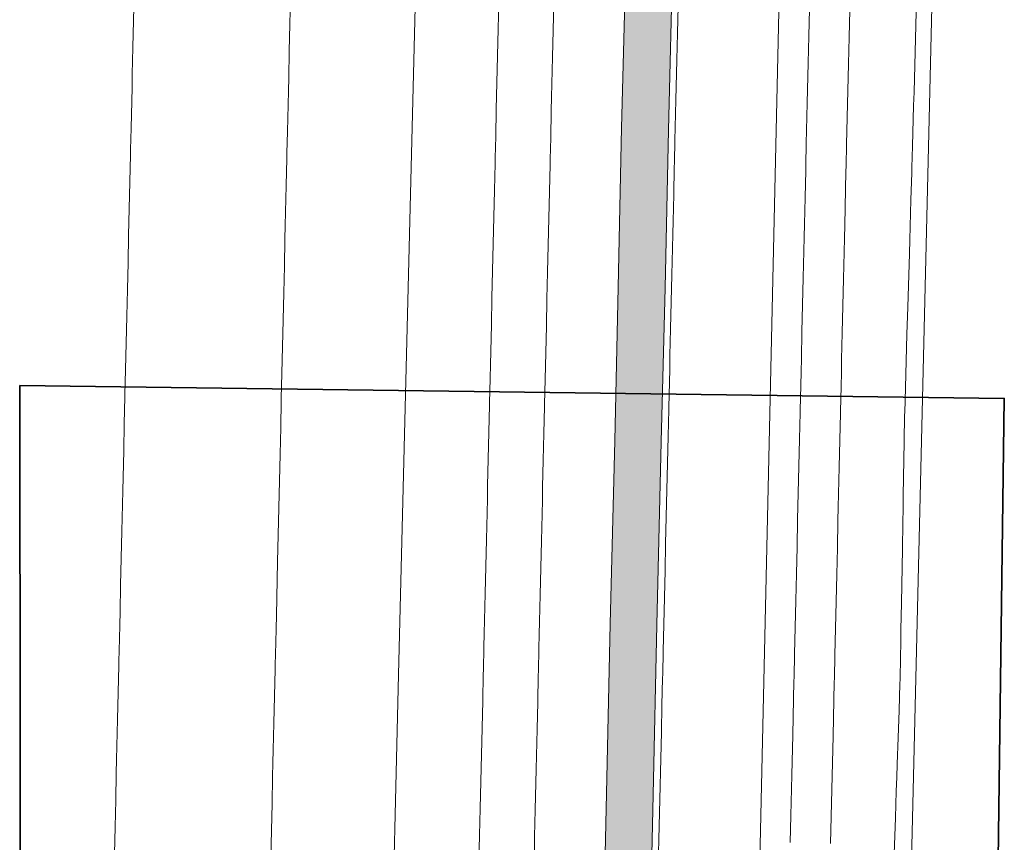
# Model space of a CAD drawing. Header units: metres. Extents: x 250001 to 257773, y 598992 to 609118.
# Tile 482 of 656: x 253813 to 253886, y 604307 to 604368. Entities that reach past the tile are written whole.
import ezdxf
from ezdxf.lldxf.tags import DXFTag

# ---------------------------------------------------------------- set-up
doc = ezdxf.new("R2010")
doc.units = ezdxf.units.M
for name, color, linetype, lineweight in [('B-WE-GR-GRAS-GV', 252, 'Continuous', 13), ('B-WE-GW-TALUD_KRUIN-G', 252, 'Continuous', 18), ('B-WE-KG-GRENS_PERCEEL-G', 150, 'KG-PERCEEL', 18), ('B-WE-OG-WATER-GV', 252, 'Continuous', 18), ('B-WE-OG-WATER_SLOOT-GV', 252, 'Continuous', 18), ('B-WE-VH-VERHARDING_GESLOTEN-GV', 252, 'Continuous', 18), ('N-WE-VH-VERHARDING_ASFALT-A', 252, 'Continuous', 18), ('X-XX-AL-REFERENTIE-G', 7, 'Continuous', 18)]:
    doc.layers.add(name, color=color, linetype=linetype, lineweight=lineweight)
doc.layers.add('N-WE-KG-GRENS INMETING-G', color=240, linetype='FENCELINE1', lineweight=35, plot=False)
doc.styles.get("Standard").update_dxf_attribs({"font": 'NLCS-ISO.ttf'})
doc.linetypes.add('FENCELINE1', pattern='A,6.35,-2.54,[133,ltypeshp.shx,S=2.54,R=0,X=-2.54,Y=0],-2.54,25.4', length=36.83)
tags = doc.linetypes.add('KG-PERCEEL', pattern='A,5.5,-2,["P",Standard,S=1.8,R=0,X=-0.5,Y=-0.9],-2,5.5,-2,[5,NLCS.SHX,S=0.75,R=0,X=0,Y=0],-2', length=19).pattern_tags.tags
tags[6] = DXFTag(74, 10)

# ---------------------------------------------------------------- blocks, each defined once
blk = doc.blocks.new('BS2021-132-Xref-KAD-20210617')
at = {"layer": 'B-WE-KG-GRENS_PERCEEL-G', "flags": 128}
for points in [[(253880.357, 604845.815), (253865.184, 604168.152), (253841.404, 604155.428)], [(253837.061, 604153.104), (253837.14, 604159.91), (253837.47, 604175.98), (253840.21, 604271.44), (253841.37, 604319.24), (253842.61, 604368.89), (253844.36, 604421.76), (253845.81, 604476.66), (253846.42, 604500), (253847.04, 604519.96), (253847.12, 604532.57), (253847.23, 604558.2), (253848.39, 604609.04), (253849.97, 604665.21), (253851.13, 604710.81), (253851.71, 604738.72), (253852.7, 604779.03), (253852.94, 604816.25), (253852.987, 604818.495)]]:
    blk.add_lwpolyline(points, dxfattribs=at)
blk = doc.blocks.new('BS2021-132-Xref-BGT-GRIJS-20210617-aangepast')
at = {"layer": 'B-WE-GR-GRAS-GV', "flags": 128}
for points in [[(253833.323, 604369.636), (253833.277, 604367.637), (253833.232, 604365.638), (253833.186, 604363.638), (253833.164, 604362.666), (253833.14, 604361.639), (253833.094, 604359.639), (253833.058, 604358.042), (253833.048, 604357.64), (253833.003, 604355.64), (253832.957, 604353.641), (253832.935, 604352.668), (253832.911, 604351.641), (253832.865, 604349.642), (253832.819, 604347.642), (253832.774, 604345.643), (253832.728, 604343.643), (253832.706, 604342.671), (253832.682, 604341.644), (253832.64, 604339.815), (253832.636, 604339.644), (253832.591, 604337.645), (253832.545, 604335.645), (253832.499, 604333.646), (253832.477, 604332.674), (253832.453, 604331.646), (253832.407, 604329.647), (253832.362, 604327.647), (253832.27, 604323.649), (253832.248, 604322.676), (253832.224, 604321.649), (253832.185, 604319.954), (253832.178, 604319.65), (253832.133, 604317.65), (253832.087, 604315.651), (253832.041, 604313.651), (253832.019, 604312.679), (253831.995, 604311.652), (253831.949, 604309.652), (253831.904, 604307.653), (253831.858, 604305.653)], [(253847.35, 604305.297), (253847.396, 604307.296), (253847.442, 604309.296), (253847.488, 604311.295), (253847.512, 604312.323), (253847.534, 604313.295), (253847.58, 604315.294), (253847.626, 604317.294), (253847.672, 604319.293), (253847.679, 604319.597), (253847.718, 604321.293), (253847.742, 604322.32), (253847.764, 604323.292), (253847.81, 604325.292), (253847.856, 604327.291), (253847.902, 604329.291), (253847.948, 604331.29), (253847.972, 604332.317), (253847.994, 604333.29), (253848.086, 604337.288), (253848.132, 604339.288), (253848.136, 604339.459), (253848.178, 604341.287), (253848.202, 604342.314), (253848.224, 604343.287), (253848.27, 604345.286), (253848.316, 604347.286), (253848.362, 604349.285), (253848.408, 604351.285), (253848.432, 604352.312), (253848.454, 604353.284), (253848.5, 604355.284), (253848.546, 604357.283), (253848.555, 604357.686), (253848.592, 604359.283), (253848.638, 604361.282), (253848.662, 604362.309), (253848.684, 604363.282), (253848.73, 604365.281), (253848.776, 604367.281), (253848.868, 604371.279)], [(253852.825, 604365.187), (253852.871, 604367.186), (253852.917, 604369.186)], [(253848.868, 604371.279), (253848.776, 604367.281), (253848.73, 604365.281), (253848.684, 604363.282), (253848.662, 604362.309), (253848.638, 604361.282), (253848.592, 604359.283), (253848.555, 604357.686), (253848.546, 604357.283), (253848.5, 604355.284), (253848.454, 604353.284), (253848.432, 604352.312), (253848.408, 604351.285), (253848.362, 604349.285), (253848.316, 604347.286), (253848.27, 604345.286), (253848.224, 604343.287), (253848.202, 604342.314), (253848.178, 604341.287), (253848.136, 604339.459), (253848.132, 604339.288), (253848.086, 604337.288), (253847.994, 604333.29), (253847.972, 604332.317), (253847.948, 604331.29), (253847.902, 604329.291), (253847.856, 604327.291), (253847.81, 604325.292), (253847.764, 604323.292), (253847.742, 604322.32), (253847.718, 604321.293), (253847.679, 604319.597), (253847.672, 604319.293), (253847.626, 604317.294), (253847.58, 604315.294), (253847.534, 604313.295), (253847.512, 604312.323), (253847.488, 604311.295), (253847.442, 604309.296), (253847.396, 604307.296), (253847.35, 604305.297)], [(253852.917, 604369.186), (253852.871, 604367.186), (253852.825, 604365.187), (253852.779, 604363.187), (253852.756, 604362.215), (253852.733, 604361.188), (253852.687, 604359.188), (253852.65, 604357.592), (253852.641, 604357.189), (253852.595, 604355.19), (253852.549, 604353.19), (253852.526, 604352.218), (253852.503, 604351.191), (253852.457, 604349.191), (253852.411, 604347.192), (253852.365, 604345.192), (253852.319, 604343.193), (253852.296, 604342.22), (253852.273, 604341.193), (253852.231, 604339.365), (253852.227, 604339.194), (253852.181, 604337.194), (253852.135, 604335.195), (253852.089, 604333.195), (253852.067, 604332.223), (253852.043, 604331.196), (253851.997, 604329.196), (253851.951, 604327.197), (253851.905, 604325.197), (253851.859, 604323.198), (253851.837, 604322.226), (253851.813, 604321.199), (253851.774, 604319.503), (253851.767, 604319.199), (253851.721, 604317.2), (253851.675, 604315.2), (253851.629, 604313.201), (253851.607, 604312.228), (253851.583, 604311.201), (253851.537, 604309.202), (253851.491, 604307.202), (253851.445, 604305.203)], [(253861.769, 604372.923), (253861.452, 604359.758), (253861.203, 604348.01), (253860.912, 604336.569), (253860.578, 604322.951), (253860.311, 604310.314), (253860.037, 604298.048)], [(253860.693, 604304.99), (253860.739, 604306.99), (253860.831, 604310.988), (253860.854, 604312.016), (253860.877, 604312.988), (253860.923, 604314.987), (253860.969, 604316.987), (253861.015, 604318.986), (253861.022, 604319.29), (253861.061, 604320.986), (253861.084, 604322.013), (253861.107, 604322.985), (253861.153, 604324.985), (253861.198, 604326.984), (253861.244, 604328.984), (253861.29, 604330.983), (253861.314, 604332.01), (253861.336, 604332.983), (253861.382, 604334.982), (253861.428, 604336.982), (253861.474, 604338.981), (253861.478, 604339.152), (253861.52, 604340.981), (253861.544, 604342.008), (253861.566, 604342.98), (253861.612, 604344.979), (253861.658, 604346.979), (253861.704, 604348.978), (253861.75, 604350.978), (253861.774, 604352.005), (253861.796, 604352.977), (253861.842, 604354.977), (253861.888, 604356.976), (253861.898, 604357.379), (253861.934, 604358.976), (253861.98, 604360.975), (253862.004, 604362.002), (253862.026, 604362.975), (253862.072, 604364.974), (253862.118, 604366.974), (253862.164, 604368.973)], [(253870.516, 604306.765), (253870.562, 604308.764), (253870.608, 604310.764), (253870.632, 604311.791), (253870.654, 604312.763), (253870.7, 604314.763), (253870.792, 604318.761), (253870.799, 604319.065), (253870.838, 604320.761), (253870.862, 604321.788), (253870.884, 604322.76), (253870.93, 604324.76), (253870.976, 604326.759), (253871.022, 604328.759), (253871.068, 604330.758), (253871.092, 604331.785), (253871.114, 604332.758), (253871.16, 604334.757), (253871.206, 604336.757), (253871.252, 604338.756), (253871.256, 604338.927), (253871.298, 604340.756), (253871.321, 604341.783), (253871.344, 604342.755), (253871.39, 604344.755), (253871.436, 604346.754), (253871.482, 604348.754), (253871.528, 604350.753), (253871.551, 604351.78), (253871.574, 604352.752), (253871.62, 604354.752), (253871.666, 604356.751), (253871.675, 604357.154), (253871.712, 604358.751), (253871.758, 604360.75), (253871.781, 604361.777), (253871.804, 604362.75), (253871.85, 604364.749), (253871.896, 604366.749), (253871.942, 604368.748)], [(253862.164, 604368.973), (253862.118, 604366.974), (253862.072, 604364.974), (253862.026, 604362.975), (253862.004, 604362.002), (253861.98, 604360.975), (253861.934, 604358.976), (253861.898, 604357.379), (253861.888, 604356.976), (253861.842, 604354.977), (253861.796, 604352.977), (253861.774, 604352.005), (253861.75, 604350.978), (253861.704, 604348.978), (253861.658, 604346.979), (253861.612, 604344.979), (253861.566, 604342.98), (253861.544, 604342.008), (253861.52, 604340.981), (253861.478, 604339.152), (253861.474, 604338.981), (253861.428, 604336.982), (253861.382, 604334.982), (253861.336, 604332.983), (253861.314, 604332.01), (253861.29, 604330.983), (253861.244, 604328.984), (253861.198, 604326.984), (253861.153, 604324.985), (253861.107, 604322.985), (253861.084, 604322.013), (253861.061, 604320.986), (253861.022, 604319.29), (253861.015, 604318.986), (253860.969, 604316.987), (253860.923, 604314.987), (253860.877, 604312.988), (253860.854, 604312.016), (253860.831, 604310.988), (253860.739, 604306.99), (253860.693, 604304.99)], [(253873.515, 604306.696), (253873.561, 604308.695), (253873.607, 604310.695), (253873.631, 604311.722), (253873.653, 604312.694), (253873.699, 604314.694), (253873.791, 604318.692), (253873.798, 604318.996), (253873.837, 604320.692), (253873.861, 604321.719), (253873.883, 604322.691), (253873.929, 604324.691), (253873.975, 604326.69), (253874.021, 604328.69), (253874.067, 604330.689), (253874.091, 604331.716), (253874.113, 604332.689), (253874.159, 604334.688), (253874.205, 604336.688), (253874.251, 604338.687), (253874.255, 604338.858), (253874.297, 604340.687), (253874.321, 604341.714), (253874.343, 604342.686), (253874.389, 604344.686), (253874.435, 604346.685), (253874.481, 604348.685), (253874.527, 604350.684), (253874.551, 604351.711), (253874.573, 604352.684), (253874.665, 604356.682), (253874.674, 604357.085), (253874.711, 604358.682), (253874.757, 604360.681), (253874.781, 604361.708), (253874.803, 604362.681), (253874.849, 604364.68), (253874.895, 604366.68), (253874.941, 604368.679)], [(253871.942, 604368.748), (253871.896, 604366.749), (253871.85, 604364.749), (253871.804, 604362.75), (253871.781, 604361.777), (253871.758, 604360.75), (253871.712, 604358.751), (253871.675, 604357.154), (253871.666, 604356.751), (253871.62, 604354.752), (253871.574, 604352.752), (253871.551, 604351.78), (253871.528, 604350.753), (253871.482, 604348.754), (253871.436, 604346.754), (253871.39, 604344.755), (253871.344, 604342.755), (253871.321, 604341.783), (253871.298, 604340.756), (253871.256, 604338.927), (253871.252, 604338.756), (253871.206, 604336.757), (253871.16, 604334.757), (253871.114, 604332.758), (253871.092, 604331.785), (253871.068, 604330.758), (253871.022, 604328.759), (253870.976, 604326.759), (253870.93, 604324.76), (253870.884, 604322.76), (253870.862, 604321.788), (253870.838, 604320.761), (253870.799, 604319.065), (253870.792, 604318.761), (253870.7, 604314.763), (253870.654, 604312.763), (253870.632, 604311.791), (253870.608, 604310.764), (253870.562, 604308.764), (253870.516, 604306.765)], [(253874.941, 604368.679), (253874.895, 604366.68), (253874.849, 604364.68), (253874.803, 604362.681), (253874.781, 604361.708), (253874.757, 604360.681), (253874.711, 604358.682), (253874.674, 604357.085), (253874.665, 604356.682), (253874.573, 604352.684), (253874.551, 604351.711), (253874.527, 604350.684), (253874.481, 604348.685), (253874.435, 604346.685), (253874.389, 604344.686), (253874.343, 604342.686), (253874.321, 604341.714), (253874.297, 604340.687), (253874.255, 604338.858), (253874.251, 604338.687), (253874.205, 604336.688), (253874.159, 604334.688), (253874.113, 604332.689), (253874.091, 604331.716), (253874.067, 604330.689), (253874.021, 604328.69), (253873.975, 604326.69), (253873.929, 604324.691), (253873.883, 604322.691), (253873.861, 604321.719), (253873.837, 604320.692), (253873.798, 604318.996), (253873.791, 604318.692), (253873.699, 604314.694), (253873.653, 604312.694), (253873.631, 604311.722), (253873.607, 604310.695), (253873.561, 604308.695), (253873.515, 604306.696)], [(253878.206, 604304.587), (253878.342, 604308.585), (253878.411, 604310.584), (253878.446, 604311.611), (253878.479, 604312.583), (253878.547, 604314.582), (253878.616, 604316.581), (253878.684, 604318.58), (253878.695, 604318.884), (253878.723, 604320.58), (253878.741, 604321.607), (253878.757, 604322.579), (253878.792, 604324.579), (253878.86, 604328.579), (253878.894, 604330.578), (253878.911, 604331.606), (253878.928, 604332.578), (253878.996, 604336.578), (253879.03, 604338.577), (253879.033, 604338.748), (253879.087, 604340.577), (253879.117, 604341.603), (253879.146, 604342.576), (253879.205, 604344.575), (253879.265, 604346.574), (253879.383, 604350.572), (253879.414, 604351.599), (253879.442, 604352.572), (253879.502, 604354.571), (253879.561, 604356.57), (253879.573, 604356.972), (253879.617, 604358.569), (253879.672, 604360.568), (253879.7, 604361.595), (253879.727, 604362.568), (253879.892, 604368.565)], [(253856.576, 604298.056), (253856.847, 604310.395), (253857.119, 604323.018), (253857.45, 604336.649), (253857.698, 604348.071), (253857.956, 604359.916), (253858.311, 604373.105)], [(253851.445, 604305.203), (253851.491, 604307.202), (253851.537, 604309.202), (253851.583, 604311.201), (253851.607, 604312.228), (253851.629, 604313.201), (253851.675, 604315.2), (253851.721, 604317.2), (253851.767, 604319.199), (253851.774, 604319.503), (253851.813, 604321.199), (253851.837, 604322.226), (253851.859, 604323.198), (253851.905, 604325.197), (253851.951, 604327.197), (253851.997, 604329.196), (253852.043, 604331.196), (253852.067, 604332.223), (253852.089, 604333.195), (253852.135, 604335.195), (253852.181, 604337.194), (253852.227, 604339.194), (253852.231, 604339.365), (253852.273, 604341.193), (253852.296, 604342.22), (253852.319, 604343.193), (253852.365, 604345.192), (253852.411, 604347.192), (253852.457, 604349.191), (253852.503, 604351.191), (253852.526, 604352.218), (253852.549, 604353.19), (253852.595, 604355.19), (253852.641, 604357.189), (253852.65, 604357.592), (253852.687, 604359.188), (253852.733, 604361.188), (253852.756, 604362.215), (253852.779, 604363.187), (253852.825, 604365.187)]]:
    blk.add_lwpolyline(points, dxfattribs=at)
at = {"layer": 'B-WE-GW-TALUD_KRUIN-G', "flags": 128}
for points in [[(253870.516, 604306.765), (253870.562, 604308.764), (253870.608, 604310.764), (253870.632, 604311.791), (253870.654, 604312.763), (253870.7, 604314.763), (253870.792, 604318.761), (253870.799, 604319.065), (253870.838, 604320.761), (253870.862, 604321.788), (253870.884, 604322.76), (253870.93, 604324.76), (253870.976, 604326.759), (253871.022, 604328.759), (253871.068, 604330.758), (253871.092, 604331.785), (253871.114, 604332.758), (253871.16, 604334.757), (253871.206, 604336.757), (253871.252, 604338.756), (253871.256, 604338.927), (253871.298, 604340.756), (253871.321, 604341.783), (253871.344, 604342.755), (253871.39, 604344.755), (253871.436, 604346.754), (253871.482, 604348.754), (253871.528, 604350.753), (253871.551, 604351.78), (253871.574, 604352.752), (253871.62, 604354.752), (253871.666, 604356.751), (253871.675, 604357.154), (253871.712, 604358.751), (253871.758, 604360.75), (253871.781, 604361.777), (253871.804, 604362.75), (253871.85, 604364.749), (253871.896, 604366.749), (253871.942, 604368.748)], [(253874.941, 604368.679), (253874.895, 604366.68), (253874.849, 604364.68), (253874.803, 604362.681), (253874.781, 604361.708), (253874.757, 604360.681), (253874.711, 604358.682), (253874.674, 604357.085), (253874.665, 604356.682), (253874.573, 604352.684), (253874.551, 604351.711), (253874.527, 604350.684), (253874.481, 604348.685), (253874.435, 604346.685), (253874.389, 604344.686), (253874.343, 604342.686), (253874.321, 604341.714), (253874.297, 604340.687), (253874.255, 604338.858), (253874.251, 604338.687), (253874.205, 604336.688), (253874.159, 604334.688), (253874.113, 604332.689), (253874.091, 604331.716), (253874.067, 604330.689), (253874.021, 604328.69), (253873.975, 604326.69), (253873.929, 604324.691), (253873.883, 604322.691), (253873.861, 604321.719), (253873.837, 604320.692), (253873.798, 604318.996), (253873.791, 604318.692), (253873.699, 604314.694), (253873.653, 604312.694), (253873.631, 604311.722), (253873.607, 604310.695), (253873.561, 604308.695), (253873.515, 604306.696)]]:
    blk.add_lwpolyline(points, dxfattribs=at)
at = {"layer": 'B-WE-OG-WATER-GV', "flags": 128}
blk.add_lwpolyline([(253820.222, 604305.921), (253820.267, 604307.92), (253820.313, 604309.92), (253820.359, 604311.919), (253820.383, 604312.946), (253820.405, 604313.919), (253820.451, 604315.918), (253820.496, 604317.918), (253820.542, 604319.917), (253820.549, 604320.221), (253820.588, 604321.917), (253820.612, 604322.944), (253820.634, 604323.916), (253820.68, 604325.916), (253820.725, 604327.915), (253820.771, 604329.915), (253820.817, 604331.914), (253820.841, 604332.941), (253820.863, 604333.914), (253820.909, 604335.913), (253820.954, 604337.912), (253821, 604339.912), (253821.004, 604340.083), (253821.046, 604341.911), (253821.07, 604342.939), (253821.092, 604343.911), (253821.138, 604345.91), (253821.183, 604347.91), (253821.229, 604349.909), (253821.275, 604351.909), (253821.299, 604352.936), (253821.321, 604353.908), (253821.367, 604355.908), (253821.412, 604357.907), (253821.422, 604358.31), (253821.458, 604359.907), (253821.504, 604361.906), (253821.528, 604362.933), (253821.55, 604363.906), (253821.596, 604365.905), (253821.641, 604367.905), (253821.687, 604369.904)], dxfattribs=at)
at = {"layer": 'B-WE-OG-WATER_SLOOT-GV', "flags": 128}
for points in [[(253831.858, 604305.653), (253831.904, 604307.653), (253831.949, 604309.652), (253831.995, 604311.652), (253832.019, 604312.679), (253832.041, 604313.651), (253832.087, 604315.651), (253832.133, 604317.65), (253832.178, 604319.65), (253832.185, 604319.954), (253832.224, 604321.649), (253832.248, 604322.676), (253832.27, 604323.649), (253832.362, 604327.647), (253832.407, 604329.647), (253832.453, 604331.646), (253832.477, 604332.674), (253832.499, 604333.646), (253832.545, 604335.645), (253832.591, 604337.645), (253832.636, 604339.644), (253832.64, 604339.815), (253832.682, 604341.644), (253832.706, 604342.671), (253832.728, 604343.643), (253832.774, 604345.643), (253832.819, 604347.642), (253832.865, 604349.642), (253832.911, 604351.641), (253832.935, 604352.668), (253832.957, 604353.641), (253833.003, 604355.64), (253833.048, 604357.64), (253833.058, 604358.042), (253833.094, 604359.639), (253833.14, 604361.639), (253833.164, 604362.666), (253833.186, 604363.638), (253833.232, 604365.638), (253833.277, 604367.637), (253833.323, 604369.636)], [(253821.687, 604369.904), (253821.641, 604367.905), (253821.596, 604365.905), (253821.55, 604363.906), (253821.528, 604362.933), (253821.504, 604361.906), (253821.458, 604359.907), (253821.422, 604358.31), (253821.412, 604357.907), (253821.367, 604355.908), (253821.321, 604353.908), (253821.299, 604352.936), (253821.275, 604351.909), (253821.229, 604349.909), (253821.183, 604347.91), (253821.138, 604345.91), (253821.092, 604343.911), (253821.07, 604342.939), (253821.046, 604341.911), (253821.004, 604340.083), (253821, 604339.912), (253820.954, 604337.912), (253820.909, 604335.913), (253820.863, 604333.914), (253820.841, 604332.941), (253820.817, 604331.914), (253820.771, 604329.915), (253820.725, 604327.915), (253820.68, 604325.916), (253820.634, 604323.916), (253820.612, 604322.944), (253820.588, 604321.917), (253820.549, 604320.221), (253820.542, 604319.917), (253820.496, 604317.918), (253820.451, 604315.918), (253820.405, 604313.919), (253820.383, 604312.946), (253820.359, 604311.919), (253820.313, 604309.92), (253820.267, 604307.92), (253820.222, 604305.921)]]:
    blk.add_lwpolyline(points, dxfattribs=at)
at = {"layer": 'B-WE-VH-VERHARDING_GESLOTEN-GV', "flags": 128}
for points in [[(253860.037, 604298.048), (253860.311, 604310.314), (253860.578, 604322.951), (253860.912, 604336.569), (253861.203, 604348.01), (253861.452, 604359.758), (253861.769, 604372.923)], [(253858.311, 604373.105), (253857.956, 604359.916), (253857.698, 604348.071), (253857.45, 604336.649), (253857.119, 604323.018), (253856.847, 604310.395), (253856.576, 604298.056)], [(253883.512, 604471.907), (253876.67, 604184.805)], [(253879.892, 604368.565), (253879.727, 604362.568), (253879.7, 604361.595), (253879.672, 604360.568), (253879.617, 604358.569), (253879.573, 604356.972), (253879.561, 604356.57), (253879.502, 604354.571), (253879.442, 604352.572), (253879.414, 604351.599), (253879.383, 604350.572), (253879.265, 604346.574), (253879.205, 604344.575), (253879.146, 604342.576), (253879.117, 604341.603), (253879.087, 604340.577), (253879.033, 604338.748), (253879.03, 604338.577), (253878.996, 604336.578), (253878.928, 604332.578), (253878.911, 604331.606), (253878.894, 604330.578), (253878.86, 604328.579), (253878.792, 604324.579), (253878.757, 604322.579), (253878.741, 604321.607), (253878.723, 604320.58), (253878.695, 604318.884), (253878.684, 604318.58), (253878.616, 604316.581), (253878.547, 604314.582), (253878.479, 604312.583), (253878.446, 604311.611), (253878.411, 604310.584), (253878.342, 604308.585), (253878.206, 604304.587)], [(253876.67, 604184.805), (253883.512, 604471.907)]]:
    blk.add_lwpolyline(points, dxfattribs=at)
blk = doc.blocks.new('BS2021-132-Xref-toegangsweg gearceerd-aangepast')
at = {"layer": 'N-WE-VH-VERHARDING_ASFALT-A'}
h = blk.add_hatch(color=256, dxfattribs=at)
h.dxf.hatch_style = 1
h.paths.add_polyline_path([(253850.666, 604211.113), (253847.299, 604214.388), (253845.848, 604216.059), (253844.885, 604217.735), (253844.549, 604218.991), (253844.487, 604220.313), (253844.606, 604222.441), (253844.694, 604223.461), (253844.925, 604223.903), (253845.518, 604224.535), (253845.652, 604228.241), (253845.774, 604232.393), (253845.895, 604236.637), (253846.084, 604242.167), (253846.263, 604247.993), (253846.302, 604248.798), (253849.7, 604248.57), (253853.81, 604248.299), (253855.133, 604248.226), (253855.18, 604249.978), (253855.495, 604260.509), (253855.554, 604264.577), (253851.187, 604264.616), (253847.627, 604264.75), (253847.607, 604264.995), (253848.775, 604267.838), (253850.039, 604270.321), (253851.655, 604272.256), (253852.416, 604272.986), (253854.546, 604275.032), (253856.351, 604276.694), (253857.495, 604277.886), (253858.553, 604279.253), (253859.235, 604280.665), (253859.558, 604281.958), (253859.747, 604283.974), (253859.78, 604287.259), (253859.809, 604288.619), (253860.037, 604298.048), (253860.311, 604310.314), (253860.578, 604322.951), (253860.912, 604336.569), (253861.203, 604348.01), (253861.452, 604359.758), (253861.769, 604372.923), (253862.081, 604385.672), (253862.363, 604398.038), (253862.607, 604409.202), (253862.897, 604422.976), (253863.156, 604434.897), (253863.486, 604448.114), (253863.758, 604459.623), (253864, 604470.434), (253864.034, 604472.352), (253860.577, 604472.431), (253860.523, 604470.332), (253860.255, 604459.771), (253860.001, 604448.018), (253859.683, 604435.044), (253859.416, 604423.01), (253859.078, 604409.469), (253858.878, 604398.031), (253858.594, 604385.761), (253858.311, 604373.105), (253857.956, 604359.916), (253857.698, 604348.071), (253857.45, 604336.649), (253857.119, 604323.018), (253856.847, 604310.395), (253856.576, 604298.056), (253856.348, 604288.804), (253856.328, 604287.611), (253856.181, 604284.337), (253855.874, 604282.853), (253855.385, 604281.431), (253854.508, 604280.14), (253853.516, 604278.916), (253852.325, 604277.802), (253851.03, 604276.645), (253849.375, 604275.172), (253847.889, 604273.55), (253846.682, 604271.725), (253845.723, 604269.885), (253845.182, 604268.706), (253844.609, 604267.161), (253844.094, 604266.027), (253843.829, 604265.476), (253843.588, 604265.155), (253843.376, 604265.01), (253843.022, 604264.897), (253842.622, 604264.859), (253841.1, 604264.913), (253840.783, 604264.897), (253840.66, 604264.869), (253840.599, 604264.592), (253840.64, 604262.519), (253840.415, 604256.558), (253840.262, 604252.018), (253840.223, 604250.858), (253840.197, 604248.447), (253840.033, 604242.483), (253839.906, 604237.364), (253839.816, 604232.643), (253839.869, 604228.527), (253839.784, 604223.545), (253839.633, 604222.298), (253839.496, 604221.161), (253839.561, 604219.368), (253840.7, 604219.257), (253840.864, 604218.233), (253841.274, 604216.928), (253841.912, 604215.547), (253842.981, 604214.06), (253844.534, 604212.27), (253847.35, 604209.416), (253851.132, 604205.711), (253852.654, 604204.072), (253853.59, 604202.928), (253854.129, 604201.78), (253854.323, 604200.352), (253854.27, 604198.076), (253854.107, 604191.967), (253853.837, 604180.43), (253853.593, 604171.76), (253857.084, 604171.648), (253857.298, 604180.112), (253857.6, 604191.682), (253857.793, 604196.499), (253857.788, 604197.969), (253857.846, 604200.993), (253857.615, 604202.501), (253856.965, 604204.206), (253856.024, 604205.674), (253854.995, 604206.762), (253853.429, 604208.342)])
at = {"layer": 'B-WE-VH-VERHARDING_GESLOTEN-GV', "flags": 128}
for points in [[(253860.037, 604298.048), (253860.311, 604310.314), (253860.578, 604322.951), (253860.912, 604336.569), (253861.203, 604348.01), (253861.452, 604359.758), (253861.769, 604372.923)], [(253858.311, 604373.105), (253857.956, 604359.916), (253857.698, 604348.071), (253857.45, 604336.649), (253857.119, 604323.018), (253856.847, 604310.395), (253856.576, 604298.056)]]:
    blk.add_lwpolyline(points, dxfattribs=at)

msp = doc.modelspace()

# ---------------------------------------------------------------- linework, layer by layer
at = {"layer": 'N-WE-KG-GRENS INMETING-G', "flags": 128}
msp.add_lwpolyline([(253813.167, 604340.752), (253886.448, 604339.791), (253883.873, 604143.404), (253813.352, 604144.527)], close=True, dxfattribs=at)

# ---------------------------------------------------------------- block references
at = {"layer": 'X-XX-AL-REFERENTIE-G'}
for name in ['BS2021-132-Xref-BGT-GRIJS-20210617-aangepast', 'BS2021-132-Xref-KAD-20210617', 'BS2021-132-Xref-toegangsweg gearceerd-aangepast']:
    msp.add_blockref(name, (0, 0), dxfattribs=at)

doc.saveas('drawing.dxf')
